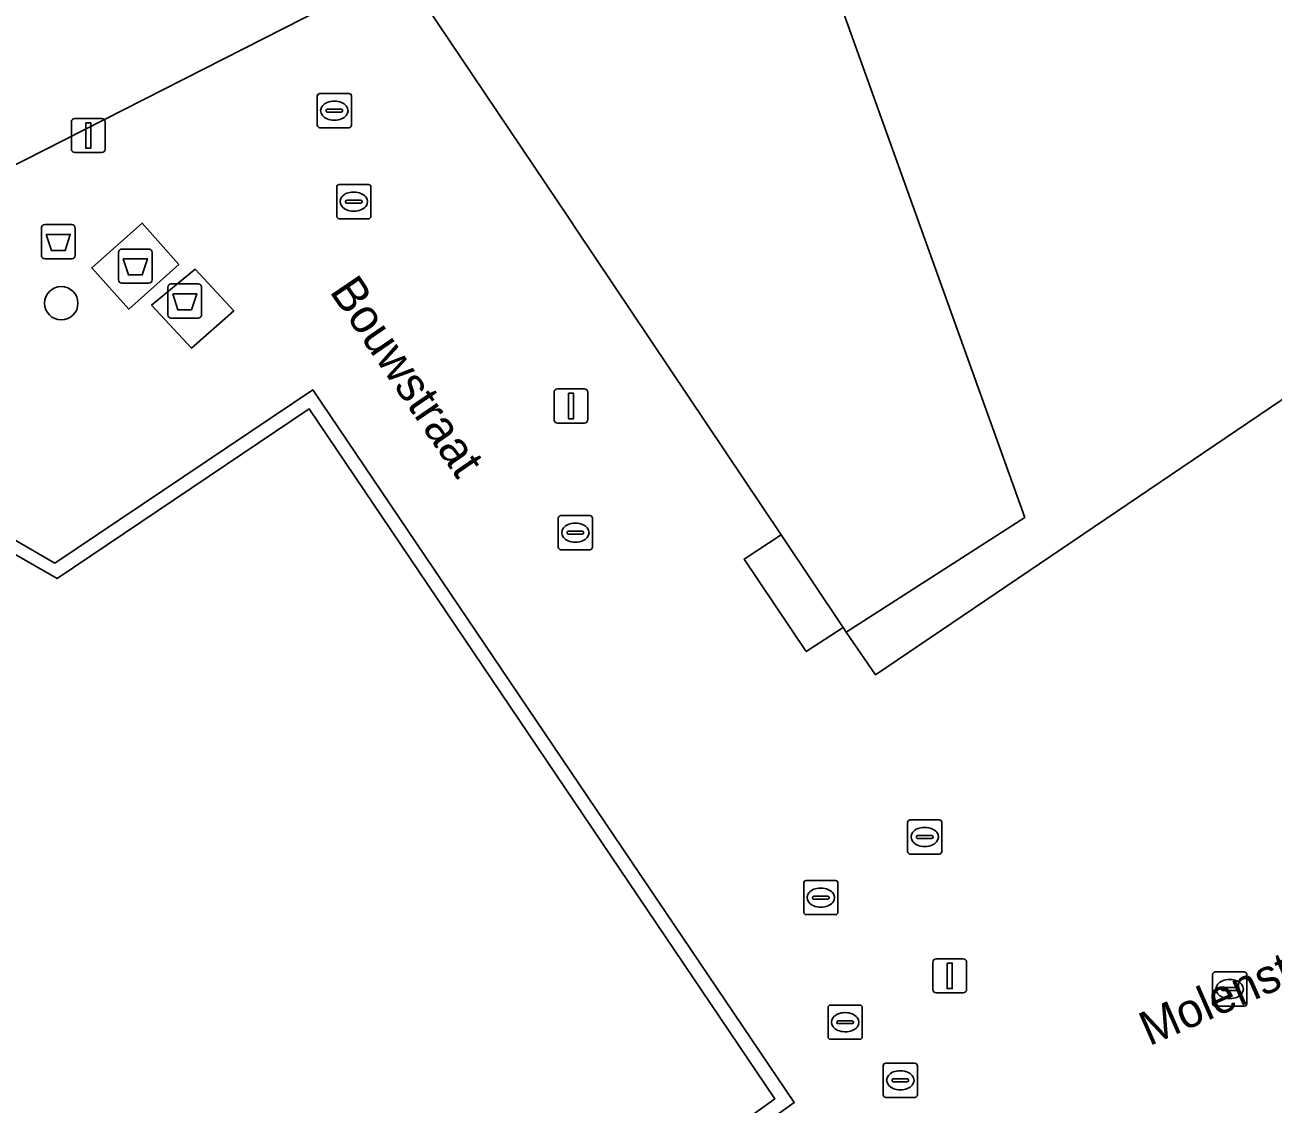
# Model space of a CAD drawing. Extents: x 161087 to 161926, y 382572 to 383873.
# Drawn here: x 161601.3 to 161637.83, y 382938.25 to 382969.85 of the extents above; entities that cross this region are included whole.
import ezdxf

# ---------------------------------------------------------------- set-up
doc = ezdxf.new("R2010")
doc.units = 0
for name, color, linetype in [('IMGEO_Afval_apart_plaats', 7, 'Continuous'), ('IMGEO_Afvalbak', 7, 'Continuous'), ('IMGEO_Boom', 7, 'Continuous'), ('IMGEO_Brandkraan', 7, 'Continuous'), ('IMGEO_Kolk', 7, 'Continuous'), ('IMGEO_Lichtmast', 7, 'Continuous'), ('IMGEO_Openbare_ruimte_label', 7, 'Continuous'), ('IMGEO_Pand', 7, 'Continuous'), ('IMGEO_Rioolput', 7, 'Continuous'), ('IMGEO_Voetgangersgebied_open', 7, 'Continuous'), ('IMGEO_Voetpad_gesloten', 7, 'Continuous'), ('IMGEO_Voetpad_open', 7, 'Continuous')]:
    doc.layers.add(name, color=color, linetype=linetype)

msp = doc.modelspace()

# ---------------------------------------------------------------- linework, layer by layer
at = {"layer": 'IMGEO_Afval_apart_plaats'}
for p, q in [((161604.039, 382962.391), (161604.039, 382963.191)), ((161604.039, 382963.191), (161604.039, 382962.391)), ((161604.139, 382963.291), (161604.929, 382963.291)), ((161604.929, 382963.291), (161604.139, 382963.291)), ((161605.029, 382963.191), (161605.029, 382962.391)), ((161605.029, 382962.391), (161605.029, 382963.191)), ((161604.929, 382962.291), (161604.139, 382962.291)), ((161604.139, 382962.291), (161604.929, 382962.291)), ((161605.584, 382962.268), (161606.374, 382962.268)), ((161606.374, 382962.268), (161605.584, 382962.268)), ((161605.484, 382961.368), (161605.484, 382962.168)), ((161605.484, 382962.168), (161605.484, 382961.368)), ((161606.474, 382962.168), (161606.474, 382961.368)), ((161606.474, 382961.368), (161606.474, 382962.168)), ((161606.374, 382961.268), (161605.584, 382961.268)), ((161605.584, 382961.268), (161606.374, 382961.268))]:
    msp.add_line(p, q, dxfattribs=at)
for points in [[(161604.182, 382963.005), (161604.886, 382963.005), (161604.737, 382962.535), (161604.331, 382962.535), (161604.182, 382963.005)], [(161605.627, 382961.982), (161606.331, 382961.982), (161606.182, 382961.512), (161605.776, 382961.512), (161605.627, 382961.982)]]:
    msp.add_lwpolyline(points, dxfattribs=at)
for centre, start, end in [((161604.139, 382963.191), 90, 180), ((161604.139, 382963.191), 90, 180), ((161604.929, 382963.191), 0, 90), ((161604.929, 382963.191), 360, 90), ((161604.139, 382962.391), 180, 270), ((161604.139, 382962.391), 180, 270), ((161604.929, 382962.391), 270, 0), ((161604.929, 382962.391), 270, 0), ((161605.584, 382962.168), 90, 180), ((161605.584, 382962.168), 90, 180), ((161606.374, 382962.168), 0, 90), ((161606.374, 382962.168), 360, 90), ((161605.584, 382961.368), 180, 270), ((161605.584, 382961.368), 180, 270), ((161606.374, 382961.368), 270, 0), ((161606.374, 382961.368), 270, 0)]:
    msp.add_arc(centre, 0.1, start, end, dxfattribs=at)
at = {"layer": 'IMGEO_Afvalbak'}
for p, q in [((161601.784, 382963.106), (161601.784, 382963.906)), ((161601.784, 382963.906), (161601.784, 382963.106)), ((161601.884, 382964.006), (161602.674, 382964.006)), ((161602.674, 382964.006), (161601.884, 382964.006)), ((161602.774, 382963.906), (161602.774, 382963.106)), ((161602.774, 382963.106), (161602.774, 382963.906)), ((161602.674, 382963.006), (161601.884, 382963.006)), ((161601.884, 382963.006), (161602.674, 382963.006))]:
    msp.add_line(p, q, dxfattribs=at)
msp.add_lwpolyline([(161601.927, 382963.72), (161602.631, 382963.72), (161602.482, 382963.25), (161602.076, 382963.25), (161601.927, 382963.72)], dxfattribs=at)
for centre, start, end in [((161601.884, 382963.906), 90, 180), ((161601.884, 382963.906), 90, 180), ((161602.674, 382963.906), 0, 90), ((161602.674, 382963.906), 360, 90), ((161601.884, 382963.106), 180, 270), ((161601.884, 382963.106), 180, 270), ((161602.674, 382963.106), 270, 0), ((161602.674, 382963.106), 270, 0)]:
    msp.add_arc(centre, 0.1, start, end, dxfattribs=at)
at = {"layer": 'IMGEO_Boom'}
msp.add_circle((161602.366, 382961.705), 0.489, dxfattribs=at)
at = {"layer": 'IMGEO_Brandkraan'}
for p, q in [((161627.213, 382946.575), (161628.065, 382946.575)), ((161627.138, 382945.649), (161627.138, 382946.501)), ((161627.626, 382946.355), (161627.651, 382946.355)), ((161628.139, 382946.501), (161628.139, 382945.649)), ((161627.397, 382946.069), (161627.397, 382946.081)), ((161627.835, 382946.032), (161627.437, 382946.032)), ((161627.44, 382946.118), (161627.838, 382946.118)), ((161627.881, 382946.081), (161627.881, 382946.069)), ((161628.065, 382945.575), (161627.213, 382945.575)), ((161627.649, 382945.795), (161627.624, 382945.795))]:
    msp.add_line(p, q, dxfattribs=at)
for points in [[(161627.213, 382946.575), (161628.065, 382946.575)], [(161627.138, 382945.649), (161627.138, 382946.501)], [(161628.139, 382946.501), (161628.139, 382945.649)], [(161628.065, 382945.575), (161627.213, 382945.575)]]:
    msp.add_lwpolyline(points, dxfattribs=at)
for centre, radius, start, end in [((161627.215, 382946.499), 0.0765, 91.552, 178.448), ((161627.215, 382946.499), 0.0765, 91.552, 178.448), ((161628.063, 382946.499), 0.0765, 1.552, 88.448), ((161628.063, 382946.499), 0.0765, 1.552, 88.448), ((161627.437, 382946.078), 0.0403, 85.8775, 175.7526), ((161627.434, 382946.068), 0.0366, 178.938, 274.7102), ((161627.838, 382946.075), 0.043, 264.8664, 352.4533), ((161627.842, 382946.08), 0.0386, 1.7309, 96.639), ((161627.215, 382945.651), 0.0765, 181.552, 268.448), ((161627.215, 382945.651), 0.0765, 181.552, 268.448), ((161628.063, 382945.651), 0.0765, 271.552, 358.448), ((161628.063, 382945.651), 0.0765, 271.552, 358.448)]:
    msp.add_arc(centre, radius, start, end, dxfattribs=at)
for centre, major_axis, ratio, start_param, end_param in [((161627.625, 382946.075), (-0.387, 0.002), 0.722429, 4.712389, 7.853982), ((161627.65, 382946.075), (-0.39, 0.002), 0.717154, 1.570796, 4.712389)]:
    msp.add_ellipse(centre, major_axis=major_axis, ratio=ratio, start_param=start_param, end_param=end_param, dxfattribs=at)
at = {"layer": 'IMGEO_Kolk'}
for p, q in [((161610.502, 382965.18), (161611.354, 382965.18)), ((161610.427, 382964.254), (161610.427, 382965.106)), ((161610.915, 382964.96), (161610.94, 382964.96)), ((161611.428, 382965.106), (161611.428, 382964.254)), ((161610.686, 382964.674), (161610.686, 382964.686)), ((161611.124, 382964.637), (161610.726, 382964.637)), ((161610.729, 382964.723), (161611.127, 382964.723)), ((161611.17, 382964.686), (161611.17, 382964.674)), ((161611.354, 382964.18), (161610.502, 382964.18)), ((161610.938, 382964.4), (161610.913, 382964.4)), ((161616.912, 382954.559), (161616.912, 382955.411)), ((161616.987, 382955.485), (161617.839, 382955.485)), ((161617.913, 382955.411), (161617.913, 382954.559)), ((161617.171, 382954.979), (161617.171, 382954.991)), ((161617.609, 382954.942), (161617.211, 382954.942)), ((161617.214, 382955.028), (161617.612, 382955.028)), ((161617.4, 382955.265), (161617.425, 382955.265)), ((161617.655, 382954.991), (161617.655, 382954.979)), ((161617.423, 382954.705), (161617.398, 382954.705)), ((161617.839, 382954.485), (161616.987, 382954.485)), ((161624.096, 382943.873), (161624.096, 382944.725)), ((161624.171, 382944.799), (161625.023, 382944.799)), ((161625.097, 382944.725), (161625.097, 382943.873)), ((161624.584, 382944.579), (161624.609, 382944.579)), ((161624.355, 382944.293), (161624.355, 382944.305)), ((161624.793, 382944.256), (161624.395, 382944.256)), ((161624.398, 382944.342), (161624.796, 382944.342)), ((161624.607, 382944.019), (161624.582, 382944.019)), ((161624.839, 382944.305), (161624.839, 382944.293)), ((161625.023, 382943.799), (161624.171, 382943.799)), ((161636.063, 382941.195), (161636.063, 382942.047)), ((161636.138, 382942.121), (161636.99, 382942.121)), ((161636.551, 382941.901), (161636.576, 382941.901)), ((161637.064, 382942.047), (161637.064, 382941.195)), ((161636.322, 382941.615), (161636.322, 382941.627)), ((161636.76, 382941.578), (161636.362, 382941.578)), ((161636.365, 382941.664), (161636.763, 382941.664)), ((161636.806, 382941.627), (161636.806, 382941.615)), ((161636.99, 382941.121), (161636.138, 382941.121)), ((161636.574, 382941.341), (161636.549, 382941.341))]:
    msp.add_line(p, q, dxfattribs=at)
for points in [[(161610.502, 382965.18), (161611.354, 382965.18)], [(161610.427, 382964.254), (161610.427, 382965.106)], [(161611.428, 382965.106), (161611.428, 382964.254)], [(161611.354, 382964.18), (161610.502, 382964.18)], [(161616.912, 382954.559), (161616.912, 382955.411)], [(161616.987, 382955.485), (161617.839, 382955.485)], [(161617.913, 382955.411), (161617.913, 382954.559)], [(161617.839, 382954.485), (161616.987, 382954.485)], [(161624.096, 382943.873), (161624.096, 382944.725)], [(161624.171, 382944.799), (161625.023, 382944.799)], [(161625.097, 382944.725), (161625.097, 382943.873)], [(161625.023, 382943.799), (161624.171, 382943.799)], [(161636.063, 382941.195), (161636.063, 382942.047)], [(161636.138, 382942.121), (161636.99, 382942.121)], [(161637.064, 382942.047), (161637.064, 382941.195)], [(161636.99, 382941.121), (161636.138, 382941.121)]]:
    msp.add_lwpolyline(points, dxfattribs=at)
for centre, radius, start, end in [((161610.504, 382965.104), 0.0765, 91.552, 178.448), ((161610.504, 382965.104), 0.0765, 91.552, 178.448), ((161611.352, 382965.104), 0.0765, 1.552, 88.448), ((161611.352, 382965.104), 0.0765, 1.552, 88.448), ((161610.726, 382964.683), 0.0403, 85.8775, 175.7526), ((161610.723, 382964.673), 0.0366, 178.938, 274.7102), ((161611.127, 382964.68), 0.043, 264.8664, 352.4533), ((161611.131, 382964.685), 0.0386, 1.7309, 96.639), ((161610.504, 382964.256), 0.0765, 181.552, 268.448), ((161610.504, 382964.256), 0.0765, 181.552, 268.448), ((161611.352, 382964.256), 0.0765, 271.552, 358.448), ((161611.352, 382964.256), 0.0765, 271.552, 358.448), ((161616.989, 382955.409), 0.0765, 91.552, 178.448), ((161616.989, 382955.409), 0.0765, 91.552, 178.448), ((161617.837, 382955.409), 0.0765, 1.552, 88.448), ((161617.837, 382955.409), 0.0765, 1.552, 88.448), ((161617.211, 382954.988), 0.0403, 85.8775, 175.7526), ((161617.208, 382954.978), 0.0366, 178.938, 274.7102), ((161617.612, 382954.985), 0.043, 264.8664, 352.4533), ((161617.616, 382954.99), 0.0386, 1.7309, 96.639), ((161616.989, 382954.561), 0.0765, 181.552, 268.448), ((161616.989, 382954.561), 0.0765, 181.552, 268.448), ((161617.837, 382954.561), 0.0765, 271.552, 358.448), ((161617.837, 382954.561), 0.0765, 271.552, 358.448), ((161624.173, 382944.723), 0.0765, 91.552, 178.448), ((161624.173, 382944.723), 0.0765, 91.552, 178.448), ((161625.021, 382944.723), 0.0765, 1.552, 88.448), ((161625.021, 382944.723), 0.0765, 1.552, 88.448), ((161624.395, 382944.302), 0.0403, 85.8775, 175.7526), ((161624.392, 382944.292), 0.0366, 178.938, 274.7102), ((161624.796, 382944.299), 0.043, 264.8664, 352.4533), ((161624.8, 382944.304), 0.0386, 1.7309, 96.639), ((161624.173, 382943.875), 0.0765, 181.552, 268.448), ((161624.173, 382943.875), 0.0765, 181.552, 268.448), ((161625.021, 382943.875), 0.0765, 271.552, 358.448), ((161625.021, 382943.875), 0.0765, 271.552, 358.448), ((161636.14, 382942.045), 0.0765, 91.552, 178.448), ((161636.14, 382942.045), 0.0765, 91.552, 178.448), ((161636.988, 382942.045), 0.0765, 1.552, 88.448), ((161636.988, 382942.045), 0.0765, 1.552, 88.448), ((161636.362, 382941.624), 0.0403, 85.8775, 175.7526), ((161636.359, 382941.614), 0.0366, 178.938, 274.7102), ((161636.763, 382941.621), 0.043, 264.8664, 352.4533), ((161636.767, 382941.626), 0.0386, 1.7309, 96.639), ((161636.14, 382941.197), 0.0765, 181.552, 268.448), ((161636.14, 382941.197), 0.0765, 181.552, 268.448), ((161636.988, 382941.197), 0.0765, 271.552, 358.448), ((161636.988, 382941.197), 0.0765, 271.552, 358.448)]:
    msp.add_arc(centre, radius, start, end, dxfattribs=at)
for centre, major_axis, ratio, start_param, end_param in [((161610.914, 382964.68), (-0.387, 0.002), 0.722429, 4.712389, 7.853982), ((161610.939, 382964.68), (-0.39, 0.002), 0.717154, 1.570796, 4.712389), ((161617.399, 382954.985), (-0.387, 0.002), 0.722429, 4.712389, 7.853982), ((161617.424, 382954.985), (-0.39, 0.002), 0.717154, 1.570796, 4.712389), ((161624.583, 382944.299), (-0.387, 0.002), 0.722429, 4.712389, 7.853982), ((161624.608, 382944.299), (-0.39, 0.002), 0.717154, 1.570796, 4.712389), ((161636.55, 382941.621), (-0.387, 0.002), 0.722429, 4.712389, 7.853982), ((161636.575, 382941.621), (-0.39, 0.002), 0.717154, 1.570796, 4.712389)]:
    msp.add_ellipse(centre, major_axis=major_axis, ratio=ratio, start_param=start_param, end_param=end_param, dxfattribs=at)
at = {"layer": 'IMGEO_Lichtmast'}
for p, q in [((161602.661, 382966.216), (161602.661, 382967.016)), ((161602.661, 382967.016), (161602.661, 382966.216)), ((161602.761, 382967.116), (161603.551, 382967.116)), ((161603.551, 382967.116), (161602.761, 382967.116)), ((161603.651, 382967.016), (161603.651, 382966.216)), ((161603.651, 382966.216), (161603.651, 382967.016)), ((161603.551, 382966.116), (161602.761, 382966.116)), ((161602.761, 382966.116), (161603.551, 382966.116)), ((161616.789, 382958.295), (161616.789, 382959.095)), ((161616.789, 382959.095), (161616.789, 382958.295)), ((161616.889, 382959.195), (161617.679, 382959.195)), ((161617.679, 382959.195), (161616.889, 382959.195)), ((161617.779, 382959.095), (161617.779, 382958.295)), ((161617.779, 382958.295), (161617.779, 382959.095)), ((161617.679, 382958.195), (161616.889, 382958.195)), ((161616.889, 382958.195), (161617.679, 382958.195)), ((161627.875, 382941.607), (161627.875, 382942.407)), ((161627.875, 382942.407), (161627.875, 382941.607)), ((161627.975, 382942.507), (161628.765, 382942.507)), ((161628.765, 382942.507), (161627.975, 382942.507)), ((161628.865, 382942.407), (161628.865, 382941.607)), ((161628.865, 382941.607), (161628.865, 382942.407)), ((161628.765, 382941.507), (161627.975, 382941.507)), ((161627.975, 382941.507), (161628.765, 382941.507))]:
    msp.add_line(p, q, dxfattribs=at)
for points in [[(161603.081, 382966.991), (161603.231, 382966.991), (161603.231, 382966.241), (161603.081, 382966.241), (161603.081, 382966.991)], [(161617.209, 382959.07), (161617.359, 382959.07), (161617.359, 382958.32), (161617.209, 382958.32), (161617.209, 382959.07)], [(161628.295, 382942.382), (161628.445, 382942.382), (161628.445, 382941.632), (161628.295, 382941.632), (161628.295, 382942.382)]]:
    msp.add_lwpolyline(points, dxfattribs=at)
for centre, start, end in [((161602.761, 382967.016), 90, 180), ((161602.761, 382967.016), 90, 180), ((161603.551, 382967.016), 0, 90), ((161603.551, 382967.016), 360, 90), ((161602.761, 382966.216), 180, 270), ((161602.761, 382966.216), 180, 270), ((161603.551, 382966.216), 270, 0), ((161603.551, 382966.216), 270, 0), ((161616.889, 382959.095), 90, 180), ((161616.889, 382959.095), 90, 180), ((161617.679, 382959.095), 0, 90), ((161617.679, 382959.095), 360, 90), ((161616.889, 382958.295), 180, 270), ((161616.889, 382958.295), 180, 270), ((161617.679, 382958.295), 270, 0), ((161617.679, 382958.295), 270, 0), ((161627.975, 382942.407), 90, 180), ((161627.975, 382942.407), 90, 180), ((161628.765, 382942.407), 0, 90), ((161628.765, 382942.407), 360, 90), ((161627.975, 382941.607), 180, 270), ((161627.975, 382941.607), 180, 270), ((161628.765, 382941.607), 270, 0), ((161628.765, 382941.607), 270, 0)]:
    msp.add_arc(centre, 0.1, start, end, dxfattribs=at)
at = {"layer": 'IMGEO_Pand'}
for points in [[(161639.557, 382970.577), (161636.89, 382977.546), (161635.222, 382976.778), (161631.264, 382974.476), (161625.027, 382970.875), (161630.565, 382955.43), (161625.343, 382952.069), (161626.193, 382950.825), (161638.697, 382959.289), (161643.006, 382949.054), (161655.439, 382954.633), (161655.054, 382955.426), (161653.561, 382958.453), (161653.229, 382959.137), (161652.564, 382960.481), (161652.231, 382961.166), (161650.74, 382964.186), (161650.734, 382964.198), (161650.308, 382965.042), (161643.032, 382961.832)], [(161609.618, 382958.613), (161602.246, 382953.638), (161598.78, 382955.626), (161589.629, 382948.571), (161583.177, 382943.597), (161590.612, 382934.006), (161591.02, 382933.48), (161591.673, 382932.638), (161601.036, 382920.562), (161605.233, 382923.818), (161604.439, 382924.844), (161623.254, 382938.407)]]:
    msp.add_lwpolyline(points, close=True, dxfattribs=at)
msp.add_lwpolyline([(161612.319, 382971.509), (161617.249, 382964.155), (161617.437, 382963.875), (161623.432, 382954.925), (161625.248, 382952.208), (161625.343, 382952.069), (161630.565, 382955.43), (161625.027, 382970.875)], dxfattribs=at)
at = {"layer": 'IMGEO_Rioolput'}
for p, q in [((161609.858, 382966.917), (161609.858, 382967.769)), ((161609.933, 382967.843), (161610.785, 382967.843)), ((161610.859, 382967.769), (161610.859, 382966.917)), ((161610.16, 382967.386), (161610.558, 382967.386)), ((161610.346, 382967.623), (161610.371, 382967.623)), ((161610.117, 382967.337), (161610.117, 382967.349)), ((161610.555, 382967.3), (161610.157, 382967.3)), ((161610.369, 382967.063), (161610.344, 382967.063)), ((161610.601, 382967.349), (161610.601, 382967.337)), ((161610.785, 382966.843), (161609.933, 382966.843)), ((161624.808, 382940.224), (161624.808, 382941.076)), ((161624.883, 382941.15), (161625.735, 382941.15)), ((161625.809, 382941.076), (161625.809, 382940.224)), ((161625.296, 382940.93), (161625.321, 382940.93)), ((161625.067, 382940.644), (161625.067, 382940.656)), ((161625.505, 382940.607), (161625.107, 382940.607)), ((161625.11, 382940.693), (161625.508, 382940.693)), ((161625.319, 382940.37), (161625.294, 382940.37)), ((161625.551, 382940.656), (161625.551, 382940.644)), ((161625.735, 382940.15), (161624.883, 382940.15)), ((161626.423, 382938.523), (161626.423, 382939.375)), ((161626.498, 382939.449), (161627.35, 382939.449)), ((161627.424, 382939.375), (161627.424, 382938.523)), ((161626.682, 382938.943), (161626.682, 382938.955)), ((161627.12, 382938.906), (161626.722, 382938.906)), ((161626.725, 382938.992), (161627.123, 382938.992)), ((161626.911, 382939.229), (161626.936, 382939.229)), ((161627.166, 382938.955), (161627.166, 382938.943)), ((161626.934, 382938.669), (161626.909, 382938.669)), ((161627.35, 382938.449), (161626.498, 382938.449))]:
    msp.add_line(p, q, dxfattribs=at)
for points in [[(161609.858, 382966.917), (161609.858, 382967.769)], [(161609.933, 382967.843), (161610.785, 382967.843)], [(161610.859, 382967.769), (161610.859, 382966.917)], [(161610.785, 382966.843), (161609.933, 382966.843)], [(161624.808, 382940.224), (161624.808, 382941.076)], [(161624.883, 382941.15), (161625.735, 382941.15)], [(161625.809, 382941.076), (161625.809, 382940.224)], [(161625.735, 382940.15), (161624.883, 382940.15)], [(161626.423, 382938.523), (161626.423, 382939.375)], [(161626.498, 382939.449), (161627.35, 382939.449)], [(161627.424, 382939.375), (161627.424, 382938.523)], [(161627.35, 382938.449), (161626.498, 382938.449)]]:
    msp.add_lwpolyline(points, dxfattribs=at)
for centre, radius, start, end in [((161609.935, 382967.767), 0.0765, 91.552, 178.448), ((161609.935, 382967.767), 0.0765, 91.552, 178.448), ((161610.783, 382967.767), 0.0765, 1.552, 88.448), ((161610.783, 382967.767), 0.0765, 1.552, 88.448), ((161610.157, 382967.346), 0.0403, 85.8775, 175.7526), ((161610.562, 382967.348), 0.0386, 1.7309, 96.639), ((161610.154, 382967.336), 0.0366, 178.938, 274.7102), ((161610.558, 382967.343), 0.043, 264.8664, 352.4533), ((161609.935, 382966.919), 0.0765, 181.552, 268.448), ((161609.935, 382966.919), 0.0765, 181.552, 268.448), ((161610.783, 382966.919), 0.0765, 271.552, 358.448), ((161610.783, 382966.919), 0.0765, 271.552, 358.448), ((161624.885, 382941.074), 0.0765, 91.552, 178.448), ((161624.885, 382941.074), 0.0765, 91.552, 178.448), ((161625.733, 382941.074), 0.0765, 1.552, 88.448), ((161625.733, 382941.074), 0.0765, 1.552, 88.448), ((161625.107, 382940.653), 0.0403, 85.8775, 175.7526), ((161625.104, 382940.643), 0.0366, 178.938, 274.7102), ((161625.508, 382940.65), 0.043, 264.8664, 352.4533), ((161625.512, 382940.655), 0.0386, 1.7309, 96.639), ((161624.885, 382940.226), 0.0765, 181.552, 268.448), ((161624.885, 382940.226), 0.0765, 181.552, 268.448), ((161625.733, 382940.226), 0.0765, 271.552, 358.448), ((161625.733, 382940.226), 0.0765, 271.552, 358.448), ((161626.5, 382939.373), 0.0765, 91.552, 178.448), ((161626.5, 382939.373), 0.0765, 91.552, 178.448), ((161627.348, 382939.373), 0.0765, 1.552, 88.448), ((161627.348, 382939.373), 0.0765, 1.552, 88.448), ((161626.722, 382938.952), 0.0403, 85.8775, 175.7526), ((161626.719, 382938.942), 0.0366, 178.938, 274.7102), ((161627.123, 382938.949), 0.043, 264.8664, 352.4533), ((161627.127, 382938.954), 0.0386, 1.7309, 96.639), ((161626.5, 382938.525), 0.0765, 181.552, 268.448), ((161626.5, 382938.525), 0.0765, 181.552, 268.448), ((161627.348, 382938.525), 0.0765, 271.552, 358.448), ((161627.348, 382938.525), 0.0765, 271.552, 358.448)]:
    msp.add_arc(centre, radius, start, end, dxfattribs=at)
for centre, major_axis, ratio, start_param, end_param in [((161610.345, 382967.343), (-0.387, 0.002), 0.722429, 4.712389, 7.853982), ((161610.37, 382967.343), (-0.39, 0.002), 0.717154, 1.570796, 4.712389), ((161625.295, 382940.65), (-0.387, 0.002), 0.722429, 4.712389, 7.853982), ((161625.32, 382940.65), (-0.39, 0.002), 0.717154, 1.570796, 4.712389), ((161626.91, 382938.949), (-0.387, 0.002), 0.722429, 4.712389, 7.853982), ((161626.935, 382938.949), (-0.39, 0.002), 0.717154, 1.570796, 4.712389)]:
    msp.add_ellipse(centre, major_axis=major_axis, ratio=ratio, start_param=start_param, end_param=end_param, dxfattribs=at)
at = {"layer": 'IMGEO_Voetgangersgebied_open'}
msp.add_lwpolyline([(161584.599, 382954.611), (161585.852, 382955.454), (161593.444, 382960.122), (161595.578, 382962.075), (161597.767, 382964.102), (161611.79, 382971.239)], dxfattribs=at)
msp.add_lwpolyline([(161622.355, 382954.213), (161624.17, 382951.503), (161625.248, 382952.208), (161623.432, 382954.925)], close=True, dxfattribs=at)
at = {"layer": 'IMGEO_Voetpad_gesloten'}
for points in [[(161605.809, 382962.839), (161604.729, 382964.051), (161603.259, 382962.743), (161604.34, 382961.53)], [(161606.289, 382962.698), (161605.01, 382961.651), (161606.173, 382960.392), (161607.413, 382961.477)]]:
    msp.add_lwpolyline(points, close=True, dxfattribs=at)
at = {"layer": 'IMGEO_Voetpad_open'}
for points in [[(161638.697, 382959.289), (161626.193, 382950.825), (161625.343, 382952.069), (161625.248, 382952.208), (161624.17, 382951.503), (161622.355, 382954.213), (161623.432, 382954.925), (161617.437, 382963.875), (161617.249, 382964.155), (161612.319, 382971.509)], [(161611.79, 382971.239), (161597.767, 382964.102)], [(161598.708, 382956.104), (161602.176, 382954.091), (161609.726, 382959.172), (161623.818, 382938.295), (161616.858, 382933.297)]]:
    msp.add_lwpolyline(points, dxfattribs=at)
for points in [[(161605.809, 382962.839), (161604.34, 382961.53), (161603.259, 382962.743), (161604.729, 382964.051)], [(161606.173, 382960.392), (161605.01, 382961.651), (161606.289, 382962.698), (161607.413, 382961.477)], [(161607.013, 382926.093), (161614.298, 382931.423), (161616.858, 382933.297), (161623.818, 382938.295), (161609.726, 382959.172), (161602.176, 382954.091), (161598.708, 382956.104), (161589.365, 382948.884), (161589.629, 382948.571), (161598.78, 382955.626), (161602.246, 382953.638), (161609.618, 382958.613), (161623.254, 382938.407), (161604.439, 382924.844), (161605.233, 382923.818), (161601.036, 382920.562), (161591.673, 382932.638), (161591.332, 382932.438), (161600.974, 382920.016), (161605.79, 382923.757), (161604.982, 382924.754)]]:
    msp.add_lwpolyline(points, close=True, dxfattribs=at)

# ---------------------------------------------------------------- texts
at = {"layer": 'IMGEO_Openbare_ruimte_label'}
for s, rotation, p in [('Bouwstraat', 304.3256, (161610.198, 382962.049)), ('Molenstraat', 23.6425, (161634.207, 382939.943))]:
    msp.add_text(s, height=1, rotation=rotation, dxfattribs=at).set_placement(p)

doc.saveas('drawing.dxf')
